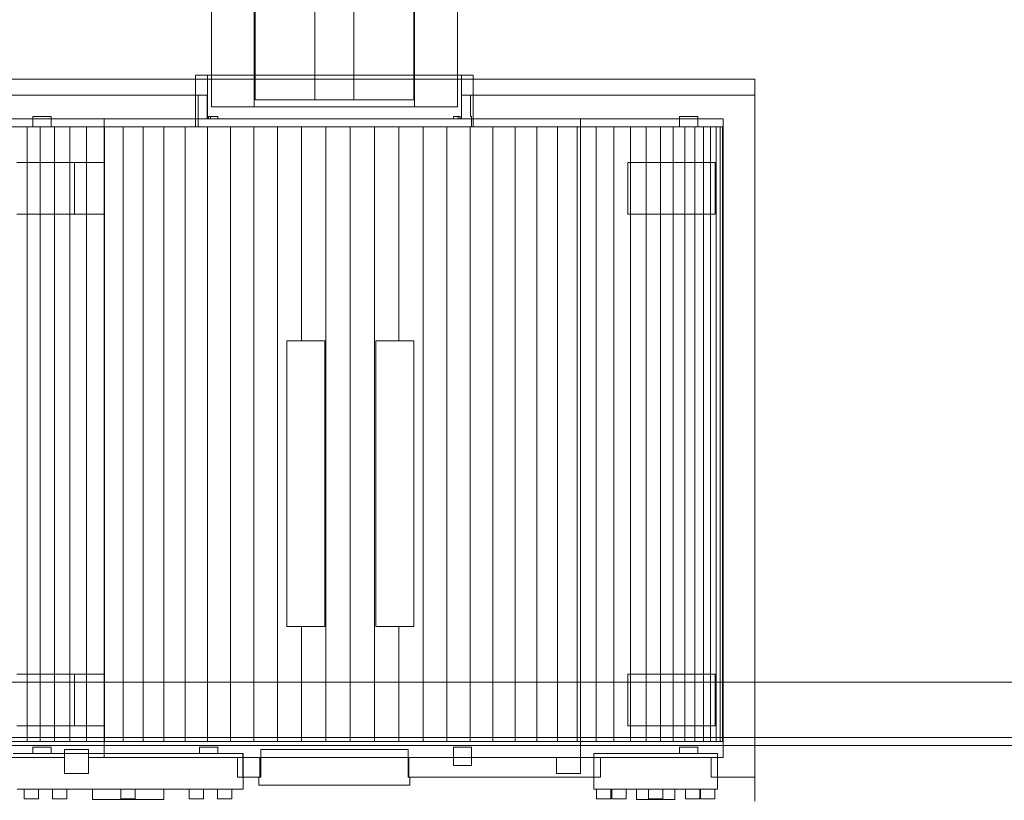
# Model space of a CAD drawing. Header units: millimetres. Extents: x -1970 to 61924, y -58230 to 6847.
# Tile 532 of 656: x 24054 to 25294, y -19479 to -18495. Entities that reach past the tile are written whole.
import ezdxf

# ---------------------------------------------------------------- set-up
doc = ezdxf.new("R2010")
doc.units = ezdxf.units.MM
doc.layers.add('superior_briquetadora', color=7, linetype='Continuous', lineweight=0)

msp = doc.modelspace()

# ---------------------------------------------------------------- linework, layer by layer
at = {"layer": 'superior_briquetadora'}
for p, q in [((24350.067, -18396), (24350.067, -18596)), ((24550.067, -18396), (24550.067, -18596)), ((24425.567, -18596), (24425.567, -18416)), ((24474.567, -18416), (24474.567, -18596)), ((24349.067, -18605), (24349.067, -18453)), ((24551.067, -18605), (24551.067, -18453)), ((24295.067, -18465), (24295.067, -18605)), ((24605.067, -18465), (24605.067, -18605)), ((24980.067, -18570), (24000.067, -18570)), ((24275.067, -18565), (24276.168, -18565)), ((24275.067, -18565), (24275.067, -18630)), ((24276.168, -18565), (24279.455, -18565)), ((24279.455, -18565), (24284.888, -18565)), ((24284.888, -18565), (24292.398, -18565)), ((24290.067, -18620), (24290.067, -18565)), ((24291.234, -18565), (24290.067, -18565)), ((24294.717, -18565), (24291.234, -18565)), ((24292.398, -18565), (24301.891, -18565)), ((24300.465, -18565), (24294.717, -18565)), ((24308.395, -18565), (24300.465, -18565)), ((24301.891, -18565), (24313.247, -18565)), ((24318.39, -18565), (24308.395, -18565)), ((24313.247, -18565), (24326.324, -18565)), ((24330.306, -18565), (24318.39, -18565)), ((24326.324, -18565), (24340.957, -18565)), ((24343.968, -18565), (24330.306, -18565)), ((24340.957, -18565), (24356.962, -18565)), ((24359.177, -18565), (24343.968, -18565)), ((24356.962, -18565), (24374.138, -18565)), ((24375.712, -18565), (24359.177, -18565)), ((24374.138, -18565), (24392.269, -18565)), ((24393.331, -18565), (24375.712, -18565)), ((24392.269, -18565), (24411.126, -18565)), ((24411.777, -18565), (24393.331, -18565)), ((24411.126, -18565), (24430.474, -18565)), ((24430.782, -18565), (24411.777, -18565)), ((24430.474, -18565), (24450.067, -18565)), ((24450.067, -18565), (24430.782, -18565)), ((24450.067, -18565), (24469.661, -18565)), ((24469.353, -18565), (24450.067, -18565)), ((24488.358, -18565), (24469.353, -18565)), ((24469.661, -18565), (24489.009, -18565)), ((24506.804, -18565), (24488.358, -18565)), ((24489.009, -18565), (24507.866, -18565)), ((24524.423, -18565), (24506.804, -18565)), ((24507.866, -18565), (24525.997, -18565)), ((24540.958, -18565), (24524.423, -18565)), ((24525.997, -18565), (24543.173, -18565)), ((24556.167, -18565), (24540.958, -18565)), ((24543.173, -18565), (24559.178, -18565)), ((24569.829, -18565), (24556.167, -18565)), ((24559.178, -18565), (24573.811, -18565)), ((24581.745, -18565), (24569.829, -18565)), ((24573.811, -18565), (24586.888, -18565)), ((24591.74, -18565), (24581.745, -18565)), ((24586.888, -18565), (24598.244, -18565)), ((24599.67, -18565), (24591.74, -18565)), ((24598.244, -18565), (24607.737, -18565)), ((24605.418, -18565), (24599.67, -18565)), ((24608.901, -18565), (24605.418, -18565)), ((24607.737, -18565), (24615.247, -18565)), ((24610.067, -18565), (24608.901, -18565)), ((24610.067, -18620), (24610.067, -18565)), ((24615.247, -18565), (24620.68, -18565)), ((24620.68, -18565), (24623.967, -18565)), ((24623.967, -18565), (24625.067, -18565)), ((24625.067, -18565), (24625.067, -18630)), ((24980.067, -18570), (24980.067, -19480)), ((24278.603, -18590), (23960.067, -18590)), ((24289.677, -18590), (23960.067, -18590)), ((24279.731, -18590), (24278.603, -18590)), ((24278.603, -18590), (24278.603, -18630)), ((24281.013, -18590), (24279.731, -18590)), ((24282.446, -18590), (24281.013, -18590)), ((24284.031, -18590), (24282.446, -18590)), ((24285.766, -18590), (24284.031, -18590)), ((24287.648, -18590), (24285.766, -18590)), ((24289.677, -18590), (24287.648, -18590)), ((24289.677, -18620), (24289.677, -18590)), ((24350.067, -18596), (24351.849, -18596)), ((24351.989, -18596), (24350.067, -18596)), ((24351.849, -18596), (24357.13, -18596)), ((24357.68, -18596), (24351.989, -18596)), ((24357.13, -18596), (24365.722, -18596)), ((24366.921, -18596), (24357.68, -18596)), ((24365.722, -18596), (24377.32, -18596)), ((24379.357, -18596), (24366.921, -18596)), ((24377.32, -18596), (24391.509, -18596)), ((24394.51, -18596), (24379.357, -18596)), ((24391.509, -18596), (24407.785, -18596)), ((24411.799, -18596), (24394.51, -18596)), ((24407.785, -18596), (24425.567, -18596)), ((24430.558, -18596), (24411.799, -18596)), ((24474.567, -18596), (24425.567, -18596)), ((24450.067, -18596), (24430.558, -18596)), ((24469.577, -18596), (24450.067, -18596)), ((24488.336, -18596), (24469.577, -18596)), ((24474.567, -18596), (24492.35, -18596)), ((24505.625, -18596), (24488.336, -18596)), ((24492.35, -18596), (24508.626, -18596)), ((24520.778, -18596), (24505.625, -18596)), ((24508.626, -18596), (24522.815, -18596)), ((24533.214, -18596), (24520.778, -18596)), ((24522.815, -18596), (24534.413, -18596)), ((24542.455, -18596), (24533.214, -18596)), ((24534.413, -18596), (24543.005, -18596)), ((24548.146, -18596), (24542.455, -18596)), ((24543.005, -18596), (24548.286, -18596)), ((24550.067, -18596), (24548.146, -18596)), ((24548.286, -18596), (24550.067, -18596)), ((24612.487, -18590), (24610.458, -18590)), ((24610.458, -18590), (24610.458, -18620)), ((24980.067, -18590), (24610.458, -18590)), ((24614.369, -18590), (24612.487, -18590)), ((24616.104, -18590), (24614.369, -18590)), ((24617.689, -18590), (24616.104, -18590)), ((24619.122, -18590), (24617.689, -18590)), ((24620.404, -18590), (24619.122, -18590)), ((24621.532, -18590), (24620.404, -18590)), ((24980.067, -18590), (24621.532, -18590)), ((24621.532, -18617), (24621.532, -18590)), ((24980.067, -18590), (24980.067, -19450)), ((24295.067, -18605), (24296.29, -18605)), ((24296.29, -18605), (24299.937, -18605)), ((24299.937, -18605), (24305.952, -18605)), ((24305.952, -18605), (24314.24, -18605)), ((24314.24, -18605), (24324.67, -18605)), ((24324.67, -18605), (24337.077, -18605)), ((24337.077, -18605), (24351.267, -18605)), ((24351.008, -18605), (24349.067, -18605)), ((24356.756, -18605), (24351.008, -18605)), ((24351.267, -18605), (24367.014, -18605)), ((24366.089, -18605), (24356.756, -18605)), ((24378.65, -18605), (24366.089, -18605)), ((24367.014, -18605), (24384.072, -18605)), ((24393.955, -18605), (24378.65, -18605)), ((24384.072, -18605), (24402.17, -18605)), ((24411.416, -18605), (24393.955, -18605)), ((24402.17, -18605), (24421.023, -18605)), ((24430.363, -18605), (24411.416, -18605)), ((24421.023, -18605), (24440.335, -18605)), ((24450.067, -18605), (24430.363, -18605)), ((24440.335, -18605), (24459.8, -18605)), ((24469.772, -18605), (24450.067, -18605)), ((24459.8, -18605), (24479.112, -18605)), ((24488.719, -18605), (24469.772, -18605)), ((24479.112, -18605), (24497.965, -18605)), ((24506.18, -18605), (24488.719, -18605)), ((24497.965, -18605), (24516.063, -18605)), ((24521.485, -18605), (24506.18, -18605)), ((24516.063, -18605), (24533.121, -18605)), ((24534.046, -18605), (24521.485, -18605)), ((24533.121, -18605), (24548.868, -18605)), ((24543.379, -18605), (24534.046, -18605)), ((24549.127, -18605), (24543.379, -18605)), ((24548.868, -18605), (24563.058, -18605)), ((24551.067, -18605), (24549.127, -18605)), ((24563.058, -18605), (24575.465, -18605)), ((24575.465, -18605), (24585.895, -18605)), ((24585.895, -18605), (24594.183, -18605)), ((24594.183, -18605), (24600.198, -18605)), ((24600.198, -18605), (24603.845, -18605)), ((24603.845, -18605), (24605.067, -18605)), ((24289.677, -18620), (24001.28, -18620)), ((24160.067, -18620), (24020.067, -18620)), ((24070.067, -18630), (24070.067, -18617)), ((24093.067, -18617), (24070.067, -18617)), ((24093.067, -18630), (24093.067, -18617)), ((24160.067, -18620), (24160.067, -18675)), ((24760.067, -18620), (24160.067, -18620)), ((24298.367, -18620), (24289.677, -18620)), ((24290.096, -18620), (24290.067, -18620)), ((24290.067, -18620), (24291.234, -18620)), ((24290.181, -18620), (24290.096, -18620)), ((24290.322, -18620), (24290.181, -18620)), ((24290.52, -18620), (24290.322, -18620)), ((24290.774, -18620), (24290.52, -18620)), ((24291.085, -18620), (24290.774, -18620)), ((24291.452, -18620), (24291.085, -18620)), ((24291.234, -18620), (24294.717, -18620)), ((24291.731, -18617), (24291.452, -18617)), ((24291.452, -18617), (24291.452, -18620)), ((24303.067, -18617), (24291.452, -18617)), ((24303.067, -18620), (24291.452, -18620)), ((24292.036, -18617), (24291.731, -18617)), ((24292.367, -18617), (24292.036, -18617)), ((24292.723, -18617), (24292.367, -18617)), ((24293.104, -18617), (24292.723, -18617)), ((24293.511, -18617), (24293.104, -18617)), ((24293.943, -18617), (24293.511, -18617)), ((24293.943, -18620), (24293.943, -18617)), ((24303.067, -18617), (24293.943, -18617)), ((24299.403, -18620), (24293.943, -18620)), ((24293.943, -18620), (24303.067, -18620)), ((24294.717, -18620), (24300.465, -18620)), ((24308.903, -18620), (24298.367, -18620)), ((24307.13, -18620), (24299.403, -18620)), ((24300.465, -18620), (24308.395, -18620)), ((24303.067, -18620), (24303.067, -18617)), ((24317.009, -18620), (24307.13, -18620)), ((24308.395, -18620), (24318.39, -18620)), ((24321.159, -18620), (24308.903, -18620)), ((24328.89, -18620), (24317.009, -18620)), ((24318.39, -18620), (24330.306, -18620)), ((24334.985, -18620), (24321.159, -18620)), ((24342.595, -18620), (24328.89, -18620)), ((24330.306, -18620), (24343.968, -18620)), ((24350.212, -18620), (24334.985, -18620)), ((24357.917, -18620), (24342.595, -18620)), ((24343.968, -18620), (24359.177, -18620)), ((24366.655, -18620), (24350.212, -18620)), ((24374.626, -18620), (24357.917, -18620)), ((24359.177, -18620), (24375.712, -18620)), ((24384.113, -18620), (24366.655, -18620)), ((24392.47, -18620), (24374.626, -18620)), ((24375.712, -18620), (24393.331, -18620)), ((24402.375, -18620), (24384.113, -18620)), ((24411.18, -18620), (24392.47, -18620)), ((24393.331, -18620), (24411.777, -18620)), ((24421.218, -18620), (24402.375, -18620)), ((24430.477, -18620), (24411.18, -18620)), ((24411.777, -18620), (24430.782, -18620)), ((24440.412, -18620), (24421.218, -18620)), ((24450.067, -18620), (24430.477, -18620)), ((24430.782, -18620), (24450.067, -18620)), ((24459.723, -18620), (24440.412, -18620)), ((24469.658, -18620), (24450.067, -18620)), ((24450.067, -18620), (24469.353, -18620)), ((24478.917, -18620), (24459.723, -18620)), ((24469.353, -18620), (24488.358, -18620)), ((24488.954, -18620), (24469.658, -18620)), ((24497.76, -18620), (24478.917, -18620)), ((24488.358, -18620), (24506.804, -18620)), ((24507.665, -18620), (24488.954, -18620)), ((24516.022, -18620), (24497.76, -18620)), ((24506.804, -18620), (24524.423, -18620)), ((24525.509, -18620), (24507.665, -18620)), ((24533.48, -18620), (24516.022, -18620)), ((24524.423, -18620), (24540.958, -18620)), ((24542.218, -18620), (24525.509, -18620)), ((24549.923, -18620), (24533.48, -18620)), ((24540.958, -18620), (24556.167, -18620)), ((24557.54, -18620), (24542.218, -18620)), ((24565.15, -18620), (24549.923, -18620)), ((24556.167, -18620), (24569.829, -18620)), ((24571.245, -18620), (24557.54, -18620)), ((24578.976, -18620), (24565.15, -18620)), ((24569.829, -18620), (24581.745, -18620)), ((24583.126, -18620), (24571.245, -18620)), ((24591.231, -18620), (24578.976, -18620)), ((24581.745, -18620), (24591.74, -18620)), ((24593.005, -18620), (24583.126, -18620)), ((24601.768, -18620), (24591.231, -18620)), ((24591.74, -18620), (24599.67, -18620)), ((24600.732, -18620), (24593.005, -18620)), ((24599.67, -18620), (24605.418, -18620)), ((24608.683, -18617), (24600.067, -18617)), ((24600.067, -18617), (24600.067, -18620)), ((24606.192, -18617), (24600.067, -18617)), ((24600.067, -18620), (24606.192, -18620)), ((24608.683, -18620), (24600.067, -18620)), ((24606.192, -18620), (24600.732, -18620)), ((24610.458, -18620), (24601.768, -18620)), ((24605.418, -18620), (24608.901, -18620)), ((24606.624, -18617), (24606.192, -18617)), ((24606.192, -18617), (24606.192, -18620)), ((24607.031, -18617), (24606.624, -18617)), ((24607.412, -18617), (24607.031, -18617)), ((24607.768, -18617), (24607.412, -18617)), ((24608.099, -18617), (24607.768, -18617)), ((24608.404, -18617), (24608.099, -18617)), ((24608.683, -18617), (24608.404, -18617)), ((24608.683, -18620), (24608.683, -18617)), ((24609.05, -18620), (24608.683, -18620)), ((24608.901, -18620), (24610.067, -18620)), ((24609.361, -18620), (24609.05, -18620)), ((24609.615, -18620), (24609.361, -18620)), ((24609.813, -18620), (24609.615, -18620)), ((24609.954, -18620), (24609.813, -18620)), ((24610.039, -18620), (24609.954, -18620)), ((24610.067, -18620), (24610.039, -18620)), ((24940.067, -18620), (24610.458, -18620)), ((24623.067, -18617), (24621.532, -18617)), ((24621.532, -18617), (24621.778, -18617)), ((24621.778, -18617), (24622.015, -18617)), ((24622.015, -18617), (24622.243, -18617)), ((24622.243, -18617), (24622.462, -18617)), ((24622.462, -18617), (24622.673, -18617)), ((24622.673, -18617), (24622.875, -18617)), ((24622.875, -18617), (24623.067, -18617)), ((24623.067, -18630), (24623.067, -18617)), ((24940.067, -18620), (24760.067, -18620)), ((24760.067, -18620), (24760.067, -19425)), ((24885.067, -18630), (24885.067, -18617)), ((24908.067, -18617), (24885.067, -18617)), ((24908.067, -18630), (24908.067, -18617)), ((24940.067, -19425), (24940.067, -18620)), ((24070.067, -18630), (24000.067, -18630)), ((24048.537, -18630), (24063.036, -18630)), ((24063.036, -18630), (24079.277, -18630)), ((24063.036, -18630), (24063.036, -19405)), ((24070.067, -18630), (24093.067, -18630)), ((24079.277, -18630), (24097.191, -18630)), ((24079.277, -18630), (24079.277, -19405)), ((24278.603, -18630), (24093.067, -18630)), ((24097.191, -18630), (24116.703, -18630)), ((24097.191, -18630), (24097.191, -19405)), ((24116.703, -18630), (24137.727, -18630)), ((24116.703, -18630), (24116.703, -19405)), ((24137.727, -18630), (24160.175, -18630)), ((24137.727, -18630), (24137.727, -19405)), ((24160.175, -18630), (24183.95, -18630)), ((24160.175, -18630), (24160.175, -19405)), ((24183.95, -18630), (24208.949, -18630)), ((24183.95, -18630), (24183.95, -19405)), ((24208.949, -18630), (24235.067, -18630)), ((24208.949, -18630), (24208.949, -19405)), ((24235.067, -18630), (24262.192, -18630)), ((24235.067, -18630), (24235.067, -19405)), ((24262.192, -18630), (24290.206, -18630)), ((24262.192, -18630), (24262.192, -19405)), ((24275.067, -18630), (24276.168, -18630)), ((24275.14, -18630), (24275.067, -18630)), ((24275.357, -18630), (24275.14, -18630)), ((24275.719, -18630), (24275.357, -18630)), ((24276.225, -18630), (24275.719, -18630)), ((24276.168, -18630), (24279.455, -18630)), ((24276.874, -18630), (24276.225, -18630)), ((24277.667, -18630), (24276.874, -18630)), ((24278.603, -18630), (24277.667, -18630)), ((24279.455, -18630), (24284.888, -18630)), ((24284.888, -18630), (24292.398, -18630)), ((24290.206, -18630), (24318.991, -18630)), ((24290.206, -18630), (24290.206, -19405)), ((24292.398, -18630), (24301.891, -18630)), ((24301.891, -18630), (24313.247, -18630)), ((24313.247, -18630), (24326.324, -18630)), ((24318.991, -18630), (24348.423, -18630)), ((24318.991, -18630), (24318.991, -19405)), ((24326.324, -18630), (24340.957, -18630)), ((24340.957, -18630), (24356.962, -18630)), ((24348.423, -18630), (24378.375, -18630)), ((24348.423, -18630), (24348.423, -19405)), ((24356.962, -18630), (24374.138, -18630)), ((24374.138, -18630), (24392.269, -18630)), ((24378.375, -18630), (24408.72, -18630)), ((24378.375, -18630), (24378.375, -19405)), ((24392.269, -18630), (24411.126, -18630)), ((24408.72, -18630), (24408.72, -18900)), ((24408.72, -18630), (24439.328, -18630)), ((24411.126, -18630), (24430.474, -18630)), ((24430.474, -18630), (24450.067, -18630)), ((24439.328, -18630), (24439.328, -19405)), ((24439.328, -18630), (24470.067, -18630)), ((24450.067, -18630), (24469.661, -18630)), ((24469.661, -18630), (24489.009, -18630)), ((24470.067, -18630), (24500.807, -18630)), ((24470.067, -18630), (24470.067, -19405)), ((24489.009, -18630), (24507.866, -18630)), ((24500.807, -18630), (24531.415, -18630)), ((24500.807, -18630), (24500.807, -19405)), ((24507.866, -18630), (24525.997, -18630)), ((24525.997, -18630), (24543.173, -18630)), ((24531.415, -18630), (24531.415, -18900)), ((24531.415, -18630), (24561.76, -18630)), ((24543.173, -18630), (24559.178, -18630)), ((24559.178, -18630), (24573.811, -18630)), ((24561.76, -18630), (24561.76, -19405)), ((24561.76, -18630), (24591.712, -18630)), ((24573.811, -18630), (24586.888, -18630)), ((24586.888, -18630), (24598.244, -18630)), ((24591.712, -18630), (24621.144, -18630)), ((24591.712, -18630), (24591.712, -19405)), ((24598.244, -18630), (24607.737, -18630)), ((24607.737, -18630), (24615.247, -18630)), ((24615.247, -18630), (24620.68, -18630)), ((24620.68, -18630), (24623.967, -18630)), ((24621.144, -18630), (24649.929, -18630)), ((24621.144, -18630), (24621.144, -19405)), ((24885.067, -18630), (24623.067, -18630)), ((24623.597, -18630), (24623.067, -18630)), ((24624.046, -18630), (24623.597, -18630)), ((24623.967, -18630), (24625.067, -18630)), ((24624.414, -18630), (24624.046, -18630)), ((24624.7, -18630), (24624.414, -18630)), ((24624.904, -18630), (24624.7, -18630)), ((24625.027, -18630), (24624.904, -18630)), ((24625.067, -18630), (24625.027, -18630)), ((24649.929, -18630), (24677.943, -18630)), ((24649.929, -18630), (24649.929, -19405)), ((24677.943, -18630), (24705.067, -18630)), ((24677.943, -18630), (24677.943, -19405)), ((24705.067, -18630), (24731.185, -18630)), ((24705.067, -18630), (24705.067, -19405)), ((24731.185, -18630), (24756.185, -18630)), ((24731.185, -18630), (24731.185, -19405)), ((24756.185, -18630), (24779.96, -18630)), ((24756.185, -18630), (24756.185, -19405)), ((24779.96, -18630), (24802.408, -18630)), ((24779.96, -18630), (24779.96, -19405)), ((24802.408, -18630), (24823.432, -18630)), ((24802.408, -18630), (24802.408, -19405)), ((24823.432, -18630), (24842.944, -18630)), ((24823.432, -18630), (24823.432, -19405)), ((24842.944, -18630), (24860.858, -18630)), ((24842.944, -18630), (24842.944, -19405)), ((24860.858, -18630), (24877.099, -18630)), ((24860.858, -18630), (24860.858, -19405)), ((24877.099, -18630), (24891.598, -18630)), ((24877.099, -18630), (24877.099, -19405)), ((24885.067, -18630), (24908.067, -18630)), ((24891.598, -18630), (24904.291, -18630)), ((24891.598, -18630), (24891.598, -19405)), ((24904.291, -18630), (24915.125, -18630)), ((24904.291, -18630), (24904.291, -19405)), ((24940.067, -18630), (24908.067, -18630)), ((24915.125, -18630), (24924.053, -18630)), ((24915.125, -18630), (24915.125, -19405)), ((24924.053, -18630), (24931.037, -18630)), ((24924.053, -18630), (24924.053, -19405)), ((24931.037, -18630), (24936.047, -18630)), ((24931.037, -18630), (24931.037, -19405)), ((24936.047, -18630), (24939.061, -18630)), ((24936.047, -18630), (24936.047, -19405)), ((24939.061, -18630), (24940.067, -18630)), ((24939.061, -18630), (24939.061, -19405)), ((24940.067, -18630), (24940.067, -19405)), ((24160.067, -18675), (24050.067, -18675)), ((24122.489, -18675), (24050.067, -18675)), ((24122.489, -18675), (24160.067, -18675)), ((24122.489, -18740), (24122.489, -18675)), ((24160.067, -18740), (24160.067, -18675)), ((24820.067, -18740), (24820.067, -18675)), ((24930.067, -18675), (24820.067, -18675)), ((24930.067, -18740), (24930.067, -18675)), ((24160.067, -18740), (24050.067, -18740)), ((24122.489, -18740), (24050.067, -18740)), ((24160.067, -18740), (24122.489, -18740)), ((24160.067, -18740), (24160.067, -19320)), ((24930.067, -18740), (24820.067, -18740)), ((24390.067, -19260), (24390.067, -18900)), ((24408.72, -18900), (24390.067, -18900)), ((24437.906, -18900), (24390.067, -18900)), ((24437.906, -18900), (24408.72, -18900)), ((24437.906, -19260), (24437.906, -18900)), ((24502.229, -18900), (24502.229, -19260)), ((24531.415, -18900), (24502.229, -18900)), ((24550.067, -18900), (24502.229, -18900)), ((24550.067, -18900), (24531.415, -18900)), ((24550.067, -19260), (24550.067, -18900)), ((24390.067, -19260), (24408.72, -19260)), ((24437.906, -19260), (24390.067, -19260)), ((24408.72, -19260), (24408.72, -19405)), ((24408.72, -19260), (24437.906, -19260)), ((24502.229, -19260), (24531.415, -19260)), ((24550.067, -19260), (24502.229, -19260)), ((24531.415, -19260), (24531.415, -19405)), ((24531.415, -19260), (24550.067, -19260)), ((23900.067, -19330), (25800.067, -19330)), ((24160.067, -19320), (24050.067, -19320)), ((24122.489, -19320), (24050.067, -19320)), ((24122.489, -19320), (24160.067, -19320)), ((24122.489, -19385), (24122.489, -19320)), ((24160.067, -19385), (24160.067, -19320)), ((24820.067, -19385), (24820.067, -19320)), ((24930.067, -19320), (24820.067, -19320)), ((24930.067, -19385), (24930.067, -19320)), ((24160.067, -19385), (24050.067, -19385)), ((24122.489, -19385), (24050.067, -19385)), ((24160.067, -19385), (24122.489, -19385)), ((24160.067, -19385), (24160.067, -19425)), ((24930.067, -19385), (24820.067, -19385)), ((23900.067, -19400), (25800.067, -19400)), ((24940.067, -19405), (24000.067, -19405)), ((24048.537, -19405), (24063.036, -19405)), ((24063.036, -19405), (24079.277, -19405)), ((24079.277, -19405), (24097.191, -19405)), ((24097.191, -19405), (24116.703, -19405)), ((24116.703, -19405), (24137.727, -19405)), ((24137.727, -19405), (24160.175, -19405)), ((24160.175, -19405), (24183.95, -19405)), ((24183.95, -19405), (24208.949, -19405)), ((24208.949, -19405), (24235.067, -19405)), ((24235.067, -19405), (24262.192, -19405)), ((24262.192, -19405), (24290.206, -19405)), ((24290.206, -19405), (24318.991, -19405)), ((24318.991, -19405), (24348.423, -19405)), ((24348.423, -19405), (24378.375, -19405)), ((24378.375, -19405), (24408.72, -19405)), ((24408.72, -19405), (24439.328, -19405)), ((24439.328, -19405), (24470.067, -19405)), ((24470.067, -19405), (24500.807, -19405)), ((24500.807, -19405), (24531.415, -19405)), ((24531.415, -19405), (24561.76, -19405)), ((24561.76, -19405), (24591.712, -19405)), ((24591.712, -19405), (24621.144, -19405)), ((24621.144, -19405), (24649.929, -19405)), ((24649.929, -19405), (24677.943, -19405)), ((24677.943, -19405), (24705.067, -19405)), ((24705.067, -19405), (24731.185, -19405)), ((24731.185, -19405), (24756.185, -19405)), ((24756.185, -19405), (24779.96, -19405)), ((24779.96, -19405), (24802.408, -19405)), ((24802.408, -19405), (24823.432, -19405)), ((24823.432, -19405), (24842.944, -19405)), ((24842.944, -19405), (24860.858, -19405)), ((24860.858, -19405), (24877.099, -19405)), ((24877.099, -19405), (24891.598, -19405)), ((24891.598, -19405), (24904.291, -19405)), ((24904.291, -19405), (24915.125, -19405)), ((24915.125, -19405), (24924.053, -19405)), ((24924.053, -19405), (24931.037, -19405)), ((24931.037, -19405), (24936.047, -19405)), ((24936.047, -19405), (24939.061, -19405)), ((24939.061, -19405), (24940.067, -19405)), ((23900.067, -19410), (25800.067, -19410)), ((24070.067, -19420), (24070.067, -19412)), ((24093.067, -19412), (24070.067, -19412)), ((24093.067, -19420), (24093.067, -19412)), ((24110.067, -19425), (24110.067, -19415)), ((24110.067, -19415), (24110.067, -19445)), ((24140.067, -19415), (24110.067, -19415)), ((24140.067, -19415), (24140.067, -19445)), ((24140.067, -19415), (24140.067, -19425)), ((24280.067, -19420), (24280.067, -19412)), ((24303.067, -19412), (24280.067, -19412)), ((24303.067, -19420), (24303.067, -19412)), ((24357.197, -19415), (24363.368, -19415)), ((24357.197, -19415), (24357.197, -19450)), ((24357.197, -19415), (24542.938, -19415)), ((24363.368, -19415), (24373.314, -19415)), ((24373.314, -19415), (24386.602, -19415)), ((24386.602, -19415), (24402.652, -19415)), ((24402.652, -19415), (24420.767, -19415)), ((24420.767, -19415), (24440.157, -19415)), ((24440.157, -19415), (24459.978, -19415)), ((24459.978, -19415), (24479.368, -19415)), ((24479.368, -19415), (24497.483, -19415)), ((24497.483, -19415), (24513.533, -19415)), ((24513.533, -19415), (24526.821, -19415)), ((24526.821, -19415), (24536.767, -19415)), ((24536.767, -19415), (24542.938, -19415)), ((24542.938, -19450), (24542.938, -19415)), ((24600.067, -19435), (24600.067, -19412)), ((24623.067, -19412), (24600.067, -19412)), ((24623.067, -19435), (24623.067, -19412)), ((24885.067, -19420), (24885.067, -19412)), ((24908.067, -19412), (24885.067, -19412)), ((24908.067, -19420), (24908.067, -19412)), ((24110.067, -19425), (24020.067, -19425)), ((24045.413, -19420), (24070.067, -19420)), ((24050.444, -19420), (24057.072, -19420)), ((24057.165, -19425), (24052.227, -19425)), ((24057.072, -19420), (24066.177, -19420)), ((24063.323, -19425), (24057.165, -19425)), ((24070.644, -19425), (24063.323, -19425)), ((24066.177, -19420), (24077.589, -19420)), ((24093.067, -19420), (24070.067, -19420)), ((24079.06, -19425), (24070.644, -19425)), ((24077.589, -19420), (24091.097, -19420)), ((24088.496, -19425), (24079.06, -19425)), ((24098.863, -19425), (24088.496, -19425)), ((24091.097, -19420), (24106.449, -19420)), ((24093.067, -19420), (24280.067, -19420)), ((24110.067, -19425), (24098.863, -19425)), ((24106.449, -19420), (24123.358, -19420)), ((24110.067, -19425), (24110.067, -19445)), ((24123.358, -19420), (24141.51, -19420)), ((24158.691, -19425), (24140.067, -19425)), ((24160.067, -19425), (24140.067, -19425)), ((24140.067, -19445), (24140.067, -19425)), ((24141.51, -19420), (24160.566, -19420)), ((24177.877, -19425), (24158.691, -19425)), ((24760.067, -19425), (24160.067, -19425)), ((24160.566, -19420), (24180.172, -19420)), ((24197.281, -19425), (24177.877, -19425)), ((24180.172, -19420), (24199.963, -19420)), ((24216.556, -19425), (24197.281, -19425)), ((24199.963, -19420), (24219.569, -19420)), ((24235.356, -19425), (24216.556, -19425)), ((24219.569, -19420), (24238.625, -19420)), ((24253.345, -19425), (24235.356, -19425)), ((24238.625, -19420), (24256.777, -19420)), ((24270.201, -19425), (24253.345, -19425)), ((24256.777, -19420), (24273.686, -19420)), ((24285.621, -19425), (24270.201, -19425)), ((24273.686, -19420), (24289.038, -19420)), ((24303.067, -19420), (24280.067, -19420)), ((24299.329, -19425), (24285.621, -19425)), ((24289.038, -19420), (24302.546, -19420)), ((24311.081, -19425), (24299.329, -19425)), ((24302.546, -19420), (24313.958, -19420)), ((24303.067, -19420), (24334.722, -19420)), ((24320.664, -19425), (24311.081, -19425)), ((24313.958, -19420), (24323.063, -19420)), ((24327.908, -19425), (24320.664, -19425)), ((24323.063, -19420), (24329.69, -19420)), ((24327.908, -19425), (24327.908, -19450)), ((24356.259, -19425), (24327.908, -19425)), ((24329.69, -19420), (24333.717, -19420)), ((24333.717, -19420), (24335.067, -19420)), ((24334.722, -19450), (24334.722, -19420)), ((24334.814, -19420), (24334.722, -19420)), ((24334.891, -19420), (24334.814, -19420)), ((24334.955, -19420), (24334.891, -19420)), ((24335.004, -19420), (24334.955, -19420)), ((24335.039, -19420), (24335.004, -19420)), ((24335.06, -19420), (24335.039, -19420)), ((24335.067, -19420), (24335.067, -19465)), ((24356.259, -19450), (24356.259, -19425)), ((24361.168, -19425), (24356.259, -19425)), ((24369.682, -19425), (24361.168, -19425)), ((24381.457, -19425), (24369.682, -19425)), ((24396.016, -19425), (24381.457, -19425)), ((24412.767, -19425), (24396.016, -19425)), ((24431.031, -19425), (24412.767, -19425)), ((24450.067, -19425), (24431.031, -19425)), ((24469.104, -19425), (24450.067, -19425)), ((24487.368, -19425), (24469.104, -19425)), ((24504.119, -19425), (24487.368, -19425)), ((24518.678, -19425), (24504.119, -19425)), ((24530.453, -19425), (24518.678, -19425)), ((24538.967, -19425), (24530.453, -19425)), ((24543.876, -19425), (24538.967, -19425)), ((24543.876, -19425), (24543.876, -19450)), ((24785.361, -19425), (24543.876, -19425)), ((24760.067, -19425), (24730.067, -19425)), ((24730.067, -19425), (24730.067, -19445)), ((24940.067, -19425), (24760.067, -19425)), ((24760.067, -19425), (24760.067, -19445)), ((24777.067, -19420), (24777.067, -19450)), ((24777.067, -19420), (24779.334, -19420)), ((24777.067, -19420), (24885.067, -19420)), ((24779.334, -19420), (24786.002, -19420)), ((24785.361, -19450), (24785.361, -19425)), ((24795.966, -19425), (24785.361, -19425)), ((24786.002, -19420), (24796.684, -19420)), ((24810.119, -19425), (24795.966, -19425)), ((24796.684, -19420), (24810.758, -19420)), ((24826.971, -19425), (24810.119, -19425)), ((24810.758, -19420), (24827.408, -19420)), ((24845.511, -19425), (24826.971, -19425)), ((24827.408, -19420), (24845.666, -19420)), ((24864.624, -19425), (24845.511, -19425)), ((24845.666, -19420), (24864.469, -19420)), ((24864.469, -19420), (24882.727, -19420)), ((24883.164, -19425), (24864.624, -19425)), ((24882.727, -19420), (24899.377, -19420)), ((24900.016, -19425), (24883.164, -19425)), ((24908.067, -19420), (24885.067, -19420)), ((24899.377, -19420), (24913.451, -19420)), ((24914.169, -19425), (24900.016, -19425)), ((24908.067, -19420), (24933.067, -19420)), ((24913.451, -19420), (24924.133, -19420)), ((24924.774, -19425), (24914.169, -19425)), ((24924.133, -19420), (24930.801, -19420)), ((24924.774, -19425), (24924.774, -19450)), ((24940.067, -19425), (24924.774, -19425)), ((24930.801, -19420), (24933.067, -19420)), ((24933.067, -19450), (24933.067, -19420)), ((24623.067, -19435), (24600.067, -19435)), ((24140.067, -19445), (24110.067, -19445)), ((24110.067, -19445), (24114.125, -19445)), ((24114.125, -19445), (24118.267, -19445)), ((24118.267, -19445), (24122.488, -19445)), ((24122.488, -19445), (24126.783, -19445)), ((24126.783, -19445), (24131.148, -19445)), ((24131.148, -19445), (24135.578, -19445)), ((24135.578, -19445), (24140.067, -19445)), ((24356.259, -19450), (24327.908, -19450)), ((24327.908, -19450), (24329.407, -19450)), ((24329.407, -19450), (24330.733, -19450)), ((24330.733, -19450), (24331.885, -19450)), ((24331.885, -19450), (24332.861, -19450)), ((24332.861, -19450), (24333.66, -19450)), ((24333.66, -19450), (24334.28, -19450)), ((24334.28, -19450), (24334.722, -19450)), ((24357.197, -19450), (24334.722, -19450)), ((24355.111, -19450), (24355.067, -19450)), ((24355.067, -19450), (24355.067, -19460)), ((24355.067, -19450), (24355.092, -19450)), ((24355.092, -19450), (24355.165, -19450)), ((24355.242, -19450), (24355.111, -19450)), ((24355.165, -19450), (24355.287, -19450)), ((24355.46, -19450), (24355.242, -19450)), ((24355.287, -19450), (24355.457, -19450)), ((24355.457, -19450), (24355.676, -19450)), ((24355.764, -19450), (24355.46, -19450)), ((24355.676, -19450), (24355.943, -19450)), ((24356.156, -19450), (24355.764, -19450)), ((24355.943, -19450), (24356.259, -19450)), ((24356.633, -19450), (24356.156, -19450)), ((24357.197, -19450), (24356.633, -19450)), ((24543.502, -19450), (24542.938, -19450)), ((24777.067, -19450), (24542.938, -19450)), ((24543.979, -19450), (24543.502, -19450)), ((24785.361, -19450), (24543.876, -19450)), ((24543.876, -19450), (24544.191, -19450)), ((24544.371, -19450), (24543.979, -19450)), ((24544.191, -19450), (24544.459, -19450)), ((24544.675, -19450), (24544.371, -19450)), ((24544.459, -19450), (24544.678, -19450)), ((24544.893, -19450), (24544.675, -19450)), ((24544.678, -19450), (24544.848, -19450)), ((24544.848, -19450), (24544.97, -19450)), ((24545.024, -19450), (24544.893, -19450)), ((24544.97, -19450), (24545.043, -19450)), ((24545.067, -19450), (24545.024, -19450)), ((24545.043, -19450), (24545.067, -19450)), ((24545.067, -19450), (24545.067, -19460)), ((24760.067, -19445), (24730.067, -19445)), ((24777.067, -19450), (24777.067, -19465)), ((24777.067, -19450), (24777.24, -19450)), ((24777.24, -19450), (24777.756, -19450)), ((24777.756, -19450), (24778.613, -19450)), ((24778.613, -19450), (24779.809, -19450)), ((24779.809, -19450), (24781.337, -19450)), ((24781.337, -19450), (24783.19, -19450)), ((24783.19, -19450), (24785.361, -19450)), ((24980.067, -19450), (24924.774, -19450)), ((24924.774, -19450), (24926.945, -19450)), ((24926.945, -19450), (24928.798, -19450)), ((24928.798, -19450), (24930.326, -19450)), ((24930.326, -19450), (24931.522, -19450)), ((24931.522, -19450), (24932.379, -19450)), ((24932.379, -19450), (24932.895, -19450)), ((24932.895, -19450), (24933.067, -19450)), ((24933.067, -19450), (24933.067, -19465)), ((24980.067, -19450), (24933.067, -19450)), ((24050.444, -19465), (24057.072, -19465)), ((24057.072, -19465), (24066.177, -19465)), ((24060.159, -19465), (24059.267, -19465)), ((24059.267, -19465), (24059.267, -19477)), ((24062.656, -19465), (24060.159, -19465)), ((24066.265, -19465), (24062.656, -19465)), ((24066.177, -19465), (24077.589, -19465)), ((24070.27, -19465), (24066.265, -19465)), ((24073.879, -19465), (24070.27, -19465)), ((24076.376, -19465), (24073.879, -19465)), ((24077.267, -19465), (24076.376, -19465)), ((24077.267, -19465), (24077.267, -19477)), ((24077.589, -19465), (24091.097, -19465)), ((24091.097, -19465), (24106.449, -19465)), ((24095.833, -19465), (24094.942, -19465)), ((24094.942, -19465), (24094.942, -19477)), ((24098.33, -19465), (24095.833, -19465)), ((24101.939, -19465), (24098.33, -19465)), ((24105.945, -19465), (24101.939, -19465)), ((24109.553, -19465), (24105.945, -19465)), ((24106.449, -19465), (24123.358, -19465)), ((24112.051, -19465), (24109.553, -19465)), ((24112.942, -19465), (24112.051, -19465)), ((24112.942, -19465), (24112.942, -19477)), ((24123.358, -19465), (24141.51, -19465)), ((24141.51, -19465), (24160.566, -19465)), ((24148.539, -19465), (24145.117, -19465)), ((24145.117, -19465), (24145.117, -19478)), ((24158.283, -19465), (24148.539, -19465)), ((24172.866, -19465), (24158.283, -19465)), ((24160.566, -19465), (24180.172, -19465)), ((24190.067, -19465), (24172.866, -19465)), ((24180.172, -19465), (24199.963, -19465)), ((24181.959, -19465), (24181.067, -19465)), ((24181.067, -19465), (24181.067, -19477)), ((24184.456, -19465), (24181.959, -19465)), ((24188.065, -19465), (24184.456, -19465)), ((24192.07, -19465), (24188.065, -19465)), ((24207.269, -19465), (24190.067, -19465)), ((24195.679, -19465), (24192.07, -19465)), ((24198.176, -19465), (24195.679, -19465)), ((24199.067, -19465), (24198.176, -19465)), ((24199.067, -19465), (24199.067, -19477)), ((24199.963, -19465), (24219.569, -19465)), ((24221.852, -19465), (24207.269, -19465)), ((24219.569, -19465), (24238.625, -19465)), ((24231.596, -19465), (24221.852, -19465)), ((24235.017, -19465), (24231.596, -19465)), ((24235.017, -19465), (24235.017, -19478)), ((24238.625, -19465), (24256.777, -19465)), ((24256.777, -19465), (24273.686, -19465)), ((24268.084, -19465), (24267.193, -19465)), ((24267.193, -19465), (24267.193, -19477)), ((24270.582, -19465), (24268.084, -19465)), ((24274.19, -19465), (24270.582, -19465)), ((24273.686, -19465), (24289.038, -19465)), ((24278.196, -19465), (24274.19, -19465)), ((24281.804, -19465), (24278.196, -19465)), ((24284.302, -19465), (24281.804, -19465)), ((24285.193, -19465), (24284.302, -19465)), ((24285.193, -19465), (24285.193, -19477)), ((24289.038, -19465), (24302.546, -19465)), ((24302.546, -19465), (24313.958, -19465)), ((24303.759, -19465), (24302.867, -19465)), ((24302.867, -19465), (24302.867, -19477)), ((24306.256, -19465), (24303.759, -19465)), ((24309.865, -19465), (24306.256, -19465)), ((24313.87, -19465), (24309.865, -19465)), ((24317.479, -19465), (24313.87, -19465)), ((24313.958, -19465), (24323.063, -19465)), ((24319.976, -19465), (24317.479, -19465)), ((24320.867, -19465), (24319.976, -19465)), ((24320.867, -19465), (24320.867, -19477)), ((24323.063, -19465), (24329.69, -19465)), ((24329.69, -19465), (24333.717, -19465)), ((24333.717, -19465), (24335.067, -19465)), ((24355.067, -19460), (24357.143, -19460)), ((24357.143, -19460), (24363.281, -19460)), ((24363.281, -19460), (24373.211, -19460)), ((24373.211, -19460), (24386.5, -19460)), ((24386.5, -19460), (24402.567, -19460)), ((24402.567, -19460), (24420.711, -19460)), ((24420.711, -19460), (24440.137, -19460)), ((24440.137, -19460), (24459.998, -19460)), ((24459.998, -19460), (24479.424, -19460)), ((24479.424, -19460), (24497.567, -19460)), ((24497.567, -19460), (24513.635, -19460)), ((24513.635, -19460), (24526.924, -19460)), ((24526.924, -19460), (24536.854, -19460)), ((24536.854, -19460), (24542.992, -19460)), ((24542.992, -19460), (24545.067, -19460)), ((24777.067, -19465), (24779.334, -19465)), ((24779.334, -19465), (24786.002, -19465)), ((24781.439, -19465), (24780.547, -19465)), ((24780.547, -19465), (24780.547, -19477)), ((24783.936, -19465), (24781.439, -19465)), ((24787.545, -19465), (24783.936, -19465)), ((24786.002, -19465), (24796.684, -19465)), ((24791.55, -19465), (24787.545, -19465)), ((24795.159, -19465), (24791.55, -19465)), ((24797.656, -19465), (24795.159, -19465)), ((24796.684, -19465), (24810.758, -19465)), ((24798.547, -19465), (24797.656, -19465)), ((24798.547, -19465), (24798.547, -19477)), ((24800.629, -19465), (24799.738, -19465)), ((24799.738, -19465), (24799.738, -19477)), ((24803.126, -19465), (24800.629, -19465)), ((24806.735, -19465), (24803.126, -19465)), ((24810.741, -19465), (24806.735, -19465)), ((24814.349, -19465), (24810.741, -19465)), ((24810.758, -19465), (24827.408, -19465)), ((24816.847, -19465), (24814.349, -19465)), ((24817.738, -19465), (24816.847, -19465)), ((24817.738, -19465), (24817.738, -19477)), ((24827.408, -19465), (24845.666, -19465)), ((24833.282, -19465), (24830.887, -19465)), ((24830.887, -19465), (24830.887, -19478)), ((24839.992, -19465), (24833.282, -19465)), ((24849.687, -19465), (24839.992, -19465)), ((24845.666, -19465), (24864.469, -19465)), ((24846.959, -19465), (24846.067, -19465)), ((24846.067, -19465), (24846.067, -19477)), ((24849.456, -19465), (24846.959, -19465)), ((24853.065, -19465), (24849.456, -19465)), ((24860.448, -19465), (24849.687, -19465)), ((24857.07, -19465), (24853.065, -19465)), ((24860.679, -19465), (24857.07, -19465)), ((24870.143, -19465), (24860.448, -19465)), ((24863.176, -19465), (24860.679, -19465)), ((24864.067, -19465), (24863.176, -19465)), ((24864.067, -19465), (24864.067, -19477)), ((24864.469, -19465), (24882.727, -19465)), ((24876.853, -19465), (24870.143, -19465)), ((24879.247, -19465), (24876.853, -19465)), ((24879.247, -19465), (24879.247, -19478)), ((24882.727, -19465), (24899.377, -19465)), ((24893.288, -19465), (24892.397, -19465)), ((24892.397, -19465), (24892.397, -19477)), ((24895.786, -19465), (24893.288, -19465)), ((24899.394, -19465), (24895.786, -19465)), ((24899.377, -19465), (24913.451, -19465)), ((24903.4, -19465), (24899.394, -19465)), ((24907.009, -19465), (24903.4, -19465)), ((24909.506, -19465), (24907.009, -19465)), ((24910.397, -19465), (24909.506, -19465)), ((24910.397, -19465), (24910.397, -19477)), ((24912.479, -19465), (24911.587, -19465)), ((24911.587, -19465), (24911.587, -19477)), ((24914.976, -19465), (24912.479, -19465)), ((24913.451, -19465), (24924.133, -19465)), ((24918.585, -19465), (24914.976, -19465)), ((24922.59, -19465), (24918.585, -19465)), ((24926.199, -19465), (24922.59, -19465)), ((24924.133, -19465), (24930.801, -19465)), ((24928.696, -19465), (24926.199, -19465)), ((24929.587, -19465), (24928.696, -19465)), ((24929.587, -19465), (24929.587, -19477)), ((24930.801, -19465), (24933.067, -19465)), ((24059.267, -19477), (24060.159, -19477)), ((24060.159, -19477), (24062.656, -19477)), ((24062.656, -19477), (24066.265, -19477)), ((24066.265, -19477), (24070.27, -19477)), ((24070.27, -19477), (24073.879, -19477)), ((24073.879, -19477), (24076.376, -19477)), ((24076.376, -19477), (24077.267, -19477)), ((24094.942, -19477), (24095.833, -19477)), ((24095.833, -19477), (24098.33, -19477)), ((24098.33, -19477), (24101.939, -19477)), ((24101.939, -19477), (24105.945, -19477)), ((24105.945, -19477), (24109.553, -19477)), ((24109.553, -19477), (24112.051, -19477)), ((24112.051, -19477), (24112.942, -19477)), ((24145.117, -19478), (24148.539, -19478)), ((24148.539, -19478), (24158.283, -19478)), ((24158.283, -19478), (24172.866, -19478)), ((24172.866, -19478), (24190.067, -19478)), ((24181.067, -19477), (24181.959, -19477)), ((24181.959, -19477), (24184.456, -19477)), ((24184.456, -19477), (24188.065, -19477)), ((24188.065, -19477), (24192.07, -19477)), ((24190.067, -19478), (24207.269, -19478)), ((24192.07, -19477), (24195.679, -19477)), ((24195.679, -19477), (24198.176, -19477)), ((24198.176, -19477), (24199.067, -19477)), ((24207.269, -19478), (24221.852, -19478)), ((24221.852, -19478), (24231.596, -19478)), ((24231.596, -19478), (24235.017, -19478)), ((24267.193, -19477), (24268.084, -19477)), ((24268.084, -19477), (24270.582, -19477)), ((24270.582, -19477), (24274.19, -19477)), ((24274.19, -19477), (24278.196, -19477)), ((24278.196, -19477), (24281.804, -19477)), ((24281.804, -19477), (24284.302, -19477)), ((24284.302, -19477), (24285.193, -19477)), ((24302.867, -19477), (24303.759, -19477)), ((24303.759, -19477), (24306.256, -19477)), ((24306.256, -19477), (24309.865, -19477)), ((24309.865, -19477), (24313.87, -19477)), ((24313.87, -19477), (24317.479, -19477)), ((24317.479, -19477), (24319.976, -19477)), ((24319.976, -19477), (24320.867, -19477)), ((24780.547, -19477), (24781.439, -19477)), ((24781.439, -19477), (24783.936, -19477)), ((24783.936, -19477), (24787.545, -19477)), ((24787.545, -19477), (24791.55, -19477)), ((24791.55, -19477), (24795.159, -19477)), ((24795.159, -19477), (24797.656, -19477)), ((24797.656, -19477), (24798.547, -19477)), ((24799.738, -19477), (24800.629, -19477)), ((24800.629, -19477), (24803.126, -19477)), ((24803.126, -19477), (24806.735, -19477)), ((24806.735, -19477), (24810.741, -19477)), ((24810.741, -19477), (24814.349, -19477)), ((24814.349, -19477), (24816.847, -19477)), ((24816.847, -19477), (24817.738, -19477)), ((24830.887, -19478), (24833.282, -19478)), ((24833.282, -19478), (24839.992, -19478)), ((24839.992, -19478), (24849.687, -19478)), ((24846.067, -19477), (24846.959, -19477)), ((24846.959, -19477), (24849.456, -19477)), ((24849.456, -19477), (24853.065, -19477)), ((24849.687, -19478), (24860.448, -19478)), ((24853.065, -19477), (24857.07, -19477)), ((24857.07, -19477), (24860.679, -19477)), ((24860.448, -19478), (24870.143, -19478)), ((24860.679, -19477), (24863.176, -19477)), ((24863.176, -19477), (24864.067, -19477)), ((24870.143, -19478), (24876.853, -19478)), ((24876.853, -19478), (24879.247, -19478)), ((24892.397, -19477), (24893.288, -19477)), ((24893.288, -19477), (24895.786, -19477)), ((24895.786, -19477), (24899.394, -19477)), ((24899.394, -19477), (24903.4, -19477)), ((24903.4, -19477), (24907.009, -19477)), ((24907.009, -19477), (24909.506, -19477)), ((24909.506, -19477), (24910.397, -19477)), ((24911.587, -19477), (24912.479, -19477)), ((24912.479, -19477), (24914.976, -19477)), ((24914.976, -19477), (24918.585, -19477)), ((24918.585, -19477), (24922.59, -19477)), ((24922.59, -19477), (24926.199, -19477)), ((24926.199, -19477), (24928.696, -19477)), ((24928.696, -19477), (24929.587, -19477))]:
    msp.add_line(p, q, dxfattribs=at)

doc.saveas('drawing.dxf')
